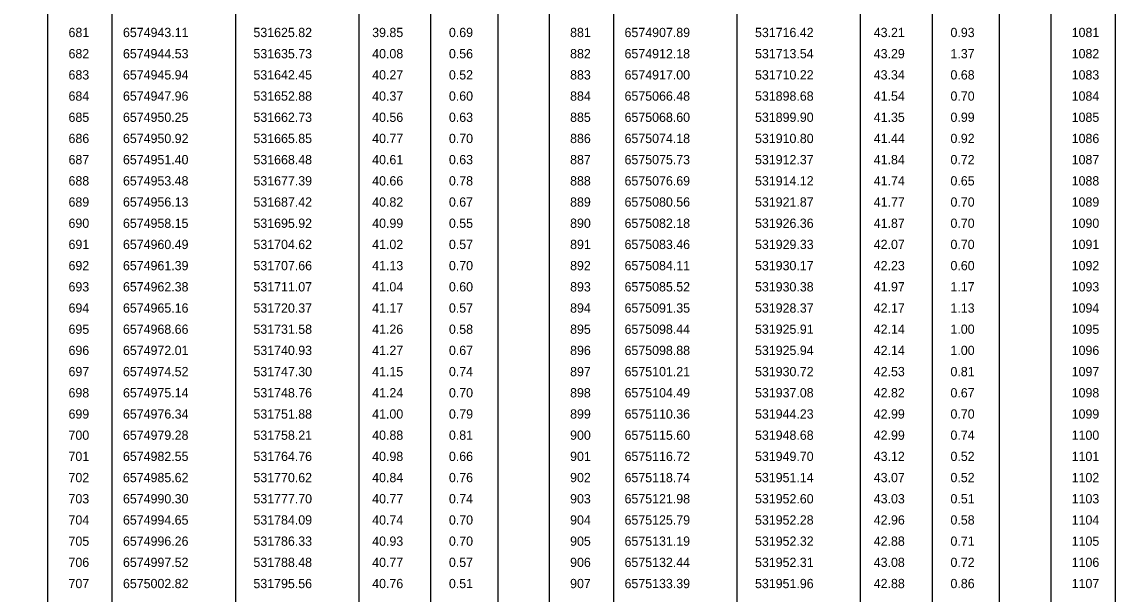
# Model space of a CAD drawing. Extents: x 528816 to 533196, y 6574767 to 6575847.
# Drawn here: x 530548.1 to 530630.7, y 6575500.9 to 6575544.1 of the extents above; entities that cross this region are included whole.
import ezdxf

# ---------------------------------------------------------------- set-up
doc = ezdxf.new("R2010")
doc.units = 0
doc.layers.add('ABIJOONIS', color=7, linetype='Continuous')
doc.layers.add('TEE', color=7, linetype='Continuous')

msp = doc.modelspace()

# ---------------------------------------------------------------- linework, layer by layer
at = {"layer": 'ABIJOONIS'}
for p, q in [((530550.044, 6575674.457), (530550.044, 6575351.834)), ((530554.904, 6575674.457), (530554.904, 6575351.834)), ((530564.219, 6575674.457), (530564.219, 6575351.834)), ((530573.534, 6575674.457), (530573.534, 6575351.834)), ((530578.956, 6575674.457), (530578.956, 6575351.834)), ((530584.028, 6575674.457), (530584.028, 6575351.834)), ((530587.918, 6575674.457), (530587.918, 6575351.834)), ((530592.778, 6575674.457), (530592.778, 6575351.834)), ((530602.093, 6575674.457), (530602.093, 6575351.834)), ((530611.408, 6575674.457), (530611.408, 6575351.834)), ((530616.83, 6575674.457), (530616.83, 6575351.834)), ((530621.903, 6575674.457), (530621.903, 6575351.834)), ((530625.793, 6575674.457), (530625.793, 6575351.834)), ((530630.653, 6575674.457), (530630.653, 6575351.834))]:
    msp.add_line(p, q, dxfattribs=at)
at = {"layer": 'TEE'}
msp.add_arc((530328.708, 6575554.734), 291.999, 251.18106, 251.18106, dxfattribs=at)

# ---------------------------------------------------------------- texts
at = {"layer": 'ABIJOONIS'}
for s, p in [('681', (530551.622, 6575542.938)), ('6574943.11', (530555.734, 6575542.938)), ('531625.82', (530565.586, 6575542.938)), ('39.85', (530574.552, 6575542.938)), ('0.69', (530580.346, 6575542.938)), ('881', (530589.497, 6575542.938)), ('6574907.89', (530593.609, 6575542.938)), ('531716.42', (530603.46, 6575542.938)), ('43.21', (530612.426, 6575542.938)), ('0.93', (530618.22, 6575542.938)), ('1081', (530627.371, 6575542.938)), ('682', (530551.622, 6575541.338)), ('6574944.53', (530555.734, 6575541.338)), ('531635.73', (530565.586, 6575541.338)), ('40.08', (530574.552, 6575541.338)), ('0.56', (530580.346, 6575541.338)), ('882', (530589.497, 6575541.338)), ('6574912.18', (530593.609, 6575541.338)), ('531713.54', (530603.46, 6575541.338)), ('43.29', (530612.426, 6575541.338)), ('1.37', (530618.22, 6575541.338)), ('1082', (530627.371, 6575541.338)), ('683', (530551.622, 6575539.738)), ('6574945.94', (530555.734, 6575539.738)), ('531642.45', (530565.586, 6575539.738)), ('40.27', (530574.552, 6575539.738)), ('0.52', (530580.346, 6575539.738)), ('883', (530589.497, 6575539.738)), ('6574917.00', (530593.609, 6575539.738)), ('531710.22', (530603.46, 6575539.738)), ('43.34', (530612.426, 6575539.738)), ('0.68', (530618.22, 6575539.738)), ('1083', (530627.371, 6575539.738)), ('684', (530551.622, 6575538.138)), ('6574947.96', (530555.734, 6575538.138)), ('531652.88', (530565.586, 6575538.138)), ('40.37', (530574.552, 6575538.138)), ('0.60', (530580.346, 6575538.138)), ('884', (530589.497, 6575538.138)), ('6575066.48', (530593.609, 6575538.138)), ('531898.68', (530603.46, 6575538.138)), ('41.54', (530612.426, 6575538.138)), ('0.70', (530618.22, 6575538.138)), ('1084', (530627.371, 6575538.138)), ('685', (530551.622, 6575536.538)), ('6574950.25', (530555.734, 6575536.538)), ('531662.73', (530565.586, 6575536.538)), ('40.56', (530574.552, 6575536.538)), ('0.63', (530580.346, 6575536.538)), ('885', (530589.497, 6575536.538)), ('6575068.60', (530593.609, 6575536.538)), ('531899.90', (530603.46, 6575536.538)), ('41.35', (530612.426, 6575536.538)), ('0.99', (530618.22, 6575536.538)), ('1085', (530627.371, 6575536.538)), ('686', (530551.622, 6575534.938)), ('6574950.92', (530555.734, 6575534.938)), ('531665.85', (530565.586, 6575534.938)), ('40.77', (530574.552, 6575534.938)), ('0.70', (530580.346, 6575534.938)), ('886', (530589.497, 6575534.938)), ('6575074.18', (530593.609, 6575534.938)), ('531910.80', (530603.46, 6575534.938)), ('41.44', (530612.426, 6575534.938)), ('0.92', (530618.22, 6575534.938)), ('1086', (530627.371, 6575534.938)), ('687', (530551.622, 6575533.338)), ('6574951.40', (530555.734, 6575533.338)), ('531668.48', (530565.586, 6575533.338)), ('40.61', (530574.552, 6575533.338)), ('0.63', (530580.346, 6575533.338)), ('887', (530589.497, 6575533.338)), ('6575075.73', (530593.609, 6575533.338)), ('531912.37', (530603.46, 6575533.338)), ('41.84', (530612.426, 6575533.338)), ('0.72', (530618.22, 6575533.338)), ('1087', (530627.371, 6575533.338)), ('688', (530551.622, 6575531.738)), ('6574953.48', (530555.734, 6575531.738)), ('531677.39', (530565.586, 6575531.738)), ('40.66', (530574.552, 6575531.738)), ('0.78', (530580.346, 6575531.738)), ('888', (530589.497, 6575531.738)), ('6575076.69', (530593.609, 6575531.738)), ('531914.12', (530603.46, 6575531.738)), ('41.74', (530612.426, 6575531.738)), ('0.65', (530618.22, 6575531.738)), ('1088', (530627.371, 6575531.738)), ('689', (530551.622, 6575530.138)), ('6574956.13', (530555.734, 6575530.138)), ('531687.42', (530565.586, 6575530.138)), ('40.82', (530574.552, 6575530.138)), ('0.67', (530580.346, 6575530.138)), ('889', (530589.497, 6575530.138)), ('6575080.56', (530593.609, 6575530.138)), ('531921.87', (530603.46, 6575530.138)), ('41.77', (530612.426, 6575530.138)), ('0.70', (530618.22, 6575530.138)), ('1089', (530627.371, 6575530.138)), ('690', (530551.622, 6575528.538)), ('6574958.15', (530555.734, 6575528.538)), ('531695.92', (530565.586, 6575528.538)), ('40.99', (530574.552, 6575528.538)), ('0.55', (530580.346, 6575528.538)), ('890', (530589.497, 6575528.538)), ('6575082.18', (530593.609, 6575528.538)), ('531926.36', (530603.46, 6575528.538)), ('41.87', (530612.426, 6575528.538)), ('0.70', (530618.22, 6575528.538)), ('1090', (530627.371, 6575528.538)), ('691', (530551.622, 6575526.938)), ('6574960.49', (530555.734, 6575526.938)), ('531704.62', (530565.586, 6575526.938)), ('41.02', (530574.552, 6575526.938)), ('0.57', (530580.346, 6575526.938)), ('891', (530589.497, 6575526.938)), ('6575083.46', (530593.609, 6575526.938)), ('531929.33', (530603.46, 6575526.938)), ('42.07', (530612.426, 6575526.938)), ('0.70', (530618.22, 6575526.938)), ('1091', (530627.371, 6575526.938)), ('692', (530551.622, 6575525.338)), ('6574961.39', (530555.734, 6575525.338)), ('531707.66', (530565.586, 6575525.338)), ('41.13', (530574.552, 6575525.338)), ('0.70', (530580.346, 6575525.338)), ('892', (530589.497, 6575525.338)), ('6575084.11', (530593.609, 6575525.338)), ('531930.17', (530603.46, 6575525.338)), ('42.23', (530612.426, 6575525.338)), ('0.60', (530618.22, 6575525.338)), ('1092', (530627.371, 6575525.338)), ('693', (530551.622, 6575523.738)), ('6574962.38', (530555.734, 6575523.738)), ('531711.07', (530565.586, 6575523.738)), ('41.04', (530574.552, 6575523.738)), ('0.60', (530580.346, 6575523.738)), ('893', (530589.497, 6575523.738)), ('6575085.52', (530593.609, 6575523.738)), ('531930.38', (530603.46, 6575523.738)), ('41.97', (530612.426, 6575523.738)), ('1.17', (530618.22, 6575523.738)), ('1093', (530627.371, 6575523.738)), ('694', (530551.622, 6575522.138)), ('6574965.16', (530555.734, 6575522.138)), ('531720.37', (530565.586, 6575522.138)), ('41.17', (530574.552, 6575522.138)), ('0.57', (530580.346, 6575522.138)), ('894', (530589.497, 6575522.138)), ('6575091.35', (530593.609, 6575522.138)), ('531928.37', (530603.46, 6575522.138)), ('42.17', (530612.426, 6575522.138)), ('1.13', (530618.22, 6575522.138)), ('1094', (530627.371, 6575522.138)), ('695', (530551.622, 6575520.538)), ('6574968.66', (530555.734, 6575520.538)), ('531731.58', (530565.586, 6575520.538)), ('41.26', (530574.552, 6575520.538)), ('0.58', (530580.346, 6575520.538)), ('895', (530589.497, 6575520.538)), ('6575098.44', (530593.609, 6575520.538)), ('531925.91', (530603.46, 6575520.538)), ('42.14', (530612.426, 6575520.538)), ('1.00', (530618.22, 6575520.538)), ('1095', (530627.371, 6575520.538)), ('696', (530551.622, 6575518.938)), ('6574972.01', (530555.734, 6575518.938)), ('531740.93', (530565.586, 6575518.938)), ('41.27', (530574.552, 6575518.938)), ('0.67', (530580.346, 6575518.938)), ('896', (530589.497, 6575518.938)), ('6575098.88', (530593.609, 6575518.938)), ('531925.94', (530603.46, 6575518.938)), ('42.14', (530612.426, 6575518.938)), ('1.00', (530618.22, 6575518.938)), ('1096', (530627.371, 6575518.938)), ('697', (530551.622, 6575517.338)), ('6574974.52', (530555.734, 6575517.338)), ('531747.30', (530565.586, 6575517.338)), ('0.74', (530580.346, 6575517.338)), ('897', (530589.497, 6575517.338)), ('6575101.21', (530593.609, 6575517.338)), ('531930.72', (530603.46, 6575517.338)), ('42.53', (530612.426, 6575517.338)), ('0.81', (530618.22, 6575517.338)), ('1097', (530627.371, 6575517.338)), ('41.15', (530574.552, 6575517.338)), ('698', (530551.622, 6575515.738)), ('6574975.14', (530555.734, 6575515.738)), ('531748.76', (530565.586, 6575515.738)), ('41.24', (530574.552, 6575515.738)), ('0.70', (530580.346, 6575515.738)), ('898', (530589.497, 6575515.738)), ('6575104.49', (530593.609, 6575515.738)), ('531937.08', (530603.46, 6575515.738)), ('42.82', (530612.426, 6575515.738)), ('0.67', (530618.22, 6575515.738)), ('1098', (530627.371, 6575515.738)), ('699', (530551.622, 6575514.138)), ('6574976.34', (530555.734, 6575514.138)), ('531751.88', (530565.586, 6575514.138)), ('41.00', (530574.552, 6575514.138)), ('0.79', (530580.346, 6575514.138)), ('899', (530589.497, 6575514.138)), ('6575110.36', (530593.609, 6575514.138)), ('531944.23', (530603.46, 6575514.138)), ('42.99', (530612.426, 6575514.138)), ('0.70', (530618.22, 6575514.138)), ('1099', (530627.371, 6575514.138)), ('700', (530551.622, 6575512.538)), ('6574979.28', (530555.734, 6575512.538)), ('531758.21', (530565.586, 6575512.538)), ('40.88', (530574.552, 6575512.538)), ('0.81', (530580.346, 6575512.538)), ('900', (530589.497, 6575512.538)), ('6575115.60', (530593.609, 6575512.538)), ('531948.68', (530603.46, 6575512.538)), ('42.99', (530612.426, 6575512.538)), ('0.74', (530618.22, 6575512.538)), ('1100', (530627.371, 6575512.538)), ('701', (530551.622, 6575510.938)), ('6574982.55', (530555.734, 6575510.938)), ('531764.76', (530565.586, 6575510.938)), ('40.98', (530574.552, 6575510.938)), ('0.66', (530580.346, 6575510.938)), ('901', (530589.497, 6575510.938)), ('6575116.72', (530593.609, 6575510.938)), ('531949.70', (530603.46, 6575510.938)), ('43.12', (530612.426, 6575510.938)), ('0.52', (530618.22, 6575510.938)), ('1101', (530627.371, 6575510.938)), ('702', (530551.622, 6575509.338)), ('6574985.62', (530555.734, 6575509.338)), ('531770.62', (530565.586, 6575509.338)), ('40.84', (530574.552, 6575509.338)), ('0.76', (530580.346, 6575509.338)), ('902', (530589.497, 6575509.338)), ('6575118.74', (530593.609, 6575509.338)), ('531951.14', (530603.46, 6575509.338)), ('43.07', (530612.426, 6575509.338)), ('0.52', (530618.22, 6575509.338)), ('1102', (530627.371, 6575509.338)), ('703', (530551.622, 6575507.738)), ('6574990.30', (530555.734, 6575507.738)), ('531777.70', (530565.586, 6575507.738)), ('40.77', (530574.552, 6575507.738)), ('0.74', (530580.346, 6575507.738)), ('903', (530589.497, 6575507.738)), ('6575121.98', (530593.609, 6575507.738)), ('531952.60', (530603.46, 6575507.738)), ('43.03', (530612.426, 6575507.738)), ('0.51', (530618.22, 6575507.738)), ('1103', (530627.371, 6575507.738)), ('704', (530551.622, 6575506.138)), ('6574994.65', (530555.734, 6575506.138)), ('531784.09', (530565.586, 6575506.138)), ('40.74', (530574.552, 6575506.138)), ('0.70', (530580.346, 6575506.138)), ('904', (530589.497, 6575506.138)), ('6575125.79', (530593.609, 6575506.138)), ('531952.28', (530603.46, 6575506.138)), ('42.96', (530612.426, 6575506.138)), ('0.58', (530618.22, 6575506.138)), ('1104', (530627.371, 6575506.138)), ('705', (530551.622, 6575504.538)), ('6574996.26', (530555.734, 6575504.538)), ('531786.33', (530565.586, 6575504.538)), ('40.93', (530574.552, 6575504.538)), ('0.70', (530580.346, 6575504.538)), ('905', (530589.497, 6575504.538)), ('6575131.19', (530593.609, 6575504.538)), ('531952.32', (530603.46, 6575504.538)), ('42.88', (530612.426, 6575504.538)), ('0.71', (530618.22, 6575504.538)), ('1105', (530627.371, 6575504.538)), ('706', (530551.622, 6575502.938)), ('6574997.52', (530555.734, 6575502.938)), ('531788.48', (530565.586, 6575502.938)), ('40.77', (530574.552, 6575502.938)), ('0.57', (530580.346, 6575502.938)), ('906', (530589.497, 6575502.938)), ('6575132.44', (530593.609, 6575502.938)), ('531952.31', (530603.46, 6575502.938)), ('43.08', (530612.426, 6575502.938)), ('0.72', (530618.22, 6575502.938)), ('1106', (530627.371, 6575502.938)), ('707', (530551.622, 6575501.338)), ('6575002.82', (530555.734, 6575501.338)), ('531795.56', (530565.586, 6575501.338)), ('40.76', (530574.552, 6575501.338)), ('0.51', (530580.346, 6575501.338)), ('907', (530589.497, 6575501.338)), ('6575133.39', (530593.609, 6575501.338)), ('531951.96', (530603.46, 6575501.338)), ('42.88', (530612.426, 6575501.338)), ('0.86', (530618.22, 6575501.338)), ('1107', (530627.371, 6575501.338))]:
    msp.add_text(s, height=0.7, dxfattribs=at).set_placement(p)

doc.saveas('drawing.dxf')
